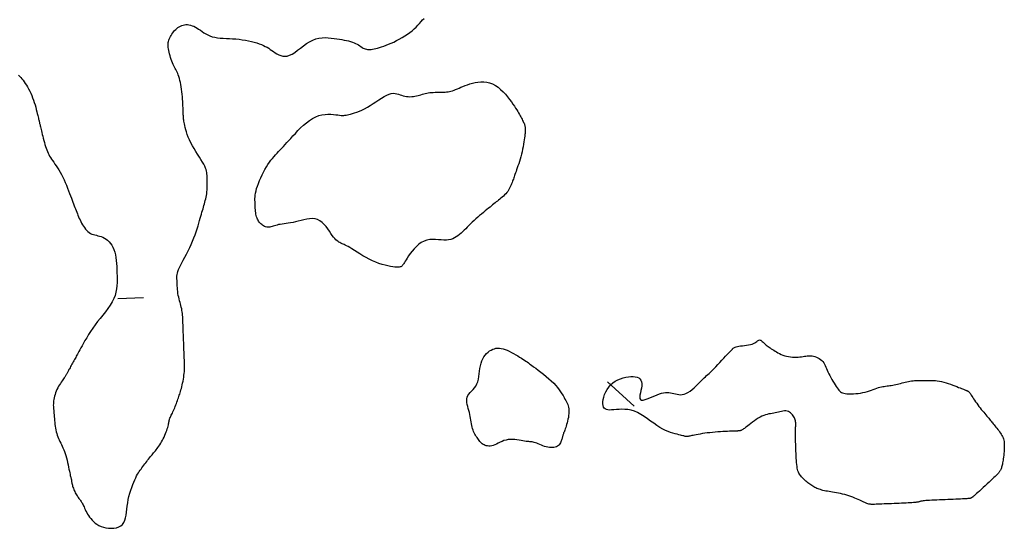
# Model space of a CAD drawing. Header units: millimetres. Extents: x 32690613 to 32693367, y 5343692 to 5344708.
# Tile 865 of 1009: x 32693300 to 32693338, y 5344121 to 5344141. Entities that reach past the tile are written whole.
import ezdxf

# ---------------------------------------------------------------- set-up
doc = ezdxf.new("R2010")
doc.units = ezdxf.units.MM
doc.header["$LTSCALE"] = 20
doc.layers.add('02-DGM_HL_492.50', color=92, linetype='Continuous')

msp = doc.modelspace()

# ---------------------------------------------------------------- linework, layer by layer
at = {"layer": '02-DGM_HL_492.50', "elevation": 492.5, "flags": 128}
for points in [[(32693299.772, 5344139.072), (32693299.815, 5344139.028), (32693299.859, 5344138.981), (32693299.902, 5344138.931), (32693299.946, 5344138.877), (32693299.99, 5344138.819), (32693300.034, 5344138.756), (32693300.078, 5344138.687), (32693300.122, 5344138.615), (32693300.165, 5344138.537), (32693300.206, 5344138.456), (32693300.246, 5344138.372), (32693300.284, 5344138.284), (32693300.32, 5344138.193), (32693300.354, 5344138.099), (32693300.385, 5344138.004), (32693300.414, 5344137.91), (32693300.44, 5344137.819), (32693300.464, 5344137.73), (32693300.485, 5344137.648), (32693300.504, 5344137.572), (32693300.52, 5344137.505), (32693300.533, 5344137.448), (32693300.545, 5344137.4), (32693300.555, 5344137.359), (32693300.563, 5344137.325), (32693300.571, 5344137.294), (32693300.577, 5344137.267), (32693300.583, 5344137.242), (32693300.589, 5344137.216), (32693300.596, 5344137.19), (32693300.603, 5344137.161), (32693300.61, 5344137.129), (32693300.619, 5344137.094), (32693300.628, 5344137.054), (32693300.639, 5344137.009), (32693300.652, 5344136.958), (32693300.666, 5344136.9), (32693300.681, 5344136.834), (32693300.699, 5344136.762), (32693300.718, 5344136.686), (32693300.738, 5344136.607), (32693300.759, 5344136.526), (32693300.781, 5344136.446), (32693300.804, 5344136.367), (32693300.826, 5344136.292), (32693300.85, 5344136.222), (32693300.873, 5344136.156), (32693300.898, 5344136.092), (32693300.925, 5344136.032), (32693300.953, 5344135.973), (32693300.984, 5344135.914), (32693301.019, 5344135.855), (32693301.057, 5344135.795), (32693301.099, 5344135.733), (32693301.144, 5344135.668), (32693301.192, 5344135.6), (32693301.242, 5344135.528), (32693301.294, 5344135.452), (32693301.346, 5344135.371), (32693301.399, 5344135.284), (32693301.45, 5344135.191), (32693301.501, 5344135.091), (32693301.551, 5344134.987), (32693301.598, 5344134.88), (32693301.644, 5344134.771), (32693301.688, 5344134.663), (32693301.729, 5344134.557), (32693301.768, 5344134.455), (32693301.805, 5344134.359), (32693301.838, 5344134.27), (32693301.869, 5344134.188), (32693301.898, 5344134.112), (32693301.925, 5344134.04), (32693301.95, 5344133.973), (32693301.975, 5344133.908), (32693301.998, 5344133.845), (32693302.022, 5344133.783), (32693302.045, 5344133.722), (32693302.069, 5344133.66), (32693302.093, 5344133.599), (32693302.118, 5344133.537), (32693302.145, 5344133.476), (32693302.173, 5344133.414), (32693302.203, 5344133.353), (32693302.236, 5344133.291), (32693302.27, 5344133.23), (32693302.308, 5344133.17), (32693302.348, 5344133.113), (32693302.391, 5344133.058), (32693302.436, 5344133.007), (32693302.483, 5344132.961), (32693302.533, 5344132.921), (32693302.585, 5344132.888), (32693302.639, 5344132.863), (32693302.696, 5344132.843), (32693302.754, 5344132.827), (32693302.814, 5344132.814), (32693302.875, 5344132.8), (32693302.937, 5344132.785), (32693303, 5344132.765), (32693303.063, 5344132.74), (32693303.127, 5344132.707), (32693303.19, 5344132.667), (32693303.251, 5344132.618), (32693303.31, 5344132.562), (32693303.365, 5344132.498), (32693303.416, 5344132.425), (32693303.461, 5344132.345), (32693303.499, 5344132.257), (32693303.53, 5344132.16), (32693303.555, 5344132.057), (32693303.574, 5344131.947), (32693303.589, 5344131.833), (32693303.599, 5344131.714), (32693303.607, 5344131.592), (32693303.613, 5344131.469), (32693303.618, 5344131.344), (32693303.623, 5344131.219), (32693303.625, 5344131.094), (32693303.624, 5344130.969), (32693303.617, 5344130.843), (32693303.602, 5344130.718), (32693303.577, 5344130.592), (32693303.541, 5344130.465), (32693303.491, 5344130.338), (32693303.426, 5344130.211), (32693303.348, 5344130.082), (32693303.26, 5344129.954), (32693303.165, 5344129.825), (32693303.065, 5344129.696), (32693302.963, 5344129.567), (32693302.861, 5344129.438), (32693302.764, 5344129.309), (32693302.672, 5344129.181), (32693302.586, 5344129.054), (32693302.507, 5344128.93), (32693302.434, 5344128.811), (32693302.367, 5344128.699), (32693302.307, 5344128.593), (32693302.254, 5344128.497), (32693302.207, 5344128.412), (32693302.166, 5344128.337), (32693302.131, 5344128.273), (32693302.1, 5344128.218), (32693302.073, 5344128.168), (32693302.049, 5344128.124), (32693302.026, 5344128.082), (32693302.004, 5344128.041), (32693301.981, 5344128), (32693301.957, 5344127.956), (32693301.932, 5344127.91), (32693301.906, 5344127.863), (32693301.88, 5344127.816), (32693301.854, 5344127.769), (32693301.829, 5344127.723), (32693301.805, 5344127.679), (32693301.782, 5344127.637), (32693301.761, 5344127.599), (32693301.742, 5344127.564), (32693301.724, 5344127.531), (32693301.708, 5344127.502), (32693301.693, 5344127.474), (32693301.679, 5344127.449), (32693301.666, 5344127.425), (32693301.654, 5344127.403), (32693301.642, 5344127.382), (32693301.631, 5344127.362), (32693301.619, 5344127.342), (32693301.606, 5344127.32), (32693301.592, 5344127.296), (32693301.575, 5344127.27), (32693301.555, 5344127.24), (32693301.531, 5344127.206), (32693301.504, 5344127.167), (32693301.473, 5344127.123), (32693301.44, 5344127.075), (32693301.406, 5344127.023), (32693301.371, 5344126.968), (32693301.336, 5344126.909), (32693301.303, 5344126.849), (32693301.272, 5344126.786), (32693301.243, 5344126.721), (32693301.218, 5344126.656), (32693301.197, 5344126.59), (32693301.178, 5344126.525), (32693301.162, 5344126.461), (32693301.15, 5344126.398), (32693301.14, 5344126.338), (32693301.134, 5344126.28), (32693301.131, 5344126.226), (32693301.13, 5344126.174), (32693301.132, 5344126.124), (32693301.135, 5344126.074), (32693301.139, 5344126.023), (32693301.145, 5344125.97), (32693301.15, 5344125.915), (32693301.156, 5344125.855), (32693301.161, 5344125.79), (32693301.166, 5344125.721), (32693301.171, 5344125.649), (32693301.177, 5344125.574), (32693301.184, 5344125.498), (32693301.192, 5344125.422), (32693301.202, 5344125.347), (32693301.214, 5344125.273), (32693301.229, 5344125.202), (32693301.246, 5344125.133), (32693301.265, 5344125.067), (32693301.286, 5344125.001), (32693301.309, 5344124.938), (32693301.334, 5344124.875), (32693301.36, 5344124.813), (32693301.388, 5344124.752), (32693301.417, 5344124.69), (32693301.447, 5344124.628), (32693301.477, 5344124.565), (32693301.508, 5344124.499), (32693301.538, 5344124.43), (32693301.567, 5344124.358), (32693301.595, 5344124.282), (32693301.622, 5344124.201), (32693301.646, 5344124.115), (32693301.669, 5344124.025), (32693301.69, 5344123.933), (32693301.709, 5344123.843), (32693301.726, 5344123.754), (32693301.742, 5344123.671), (32693301.757, 5344123.595), (32693301.77, 5344123.528), (32693301.782, 5344123.471), (32693301.792, 5344123.424), (32693301.801, 5344123.386), (32693301.809, 5344123.354), (32693301.816, 5344123.329), (32693301.822, 5344123.308), (32693301.827, 5344123.291), (32693301.831, 5344123.275), (32693301.834, 5344123.26), (32693301.836, 5344123.245), (32693301.838, 5344123.23), (32693301.84, 5344123.213), (32693301.842, 5344123.194), (32693301.846, 5344123.173), (32693301.85, 5344123.148), (32693301.856, 5344123.119), (32693301.864, 5344123.086), (32693301.874, 5344123.049), (32693301.885, 5344123.009), (32693301.898, 5344122.966), (32693301.913, 5344122.922), (32693301.93, 5344122.878), (32693301.948, 5344122.833), (32693301.968, 5344122.79), (32693301.989, 5344122.747), (32693302.011, 5344122.707), (32693302.034, 5344122.668), (32693302.058, 5344122.631), (32693302.082, 5344122.595), (32693302.105, 5344122.56), (32693302.129, 5344122.528), (32693302.151, 5344122.497), (32693302.173, 5344122.467), (32693302.194, 5344122.438), (32693302.214, 5344122.409), (32693302.233, 5344122.379), (32693302.252, 5344122.347), (32693302.272, 5344122.314), (32693302.292, 5344122.277), (32693302.312, 5344122.236), (32693302.333, 5344122.191), (32693302.355, 5344122.141), (32693302.379, 5344122.089), (32693302.405, 5344122.033), (32693302.434, 5344121.975), (32693302.467, 5344121.916), (32693302.504, 5344121.856), (32693302.546, 5344121.795), (32693302.592, 5344121.734), (32693302.645, 5344121.675), (32693302.703, 5344121.618), (32693302.767, 5344121.564), (32693302.837, 5344121.514), (32693302.914, 5344121.469), (32693302.998, 5344121.43), (32693303.089, 5344121.399), (32693303.187, 5344121.376), (32693303.29, 5344121.361), (32693303.394, 5344121.357), (32693303.497, 5344121.363), (32693303.596, 5344121.381), (32693303.687, 5344121.411), (32693303.768, 5344121.454), (32693303.836, 5344121.512), (32693303.888, 5344121.584), (32693303.927, 5344121.669), (32693303.955, 5344121.765), (32693303.976, 5344121.871), (32693303.991, 5344121.985), (32693304.005, 5344122.105), (32693304.019, 5344122.228), (32693304.036, 5344122.353), (32693304.059, 5344122.479), (32693304.088, 5344122.604), (32693304.12, 5344122.726), (32693304.156, 5344122.845), (32693304.194, 5344122.958), (32693304.234, 5344123.065), (32693304.273, 5344123.164), (32693304.312, 5344123.254), (32693304.35, 5344123.334), (32693304.386, 5344123.405), (32693304.421, 5344123.468), (32693304.456, 5344123.525), (32693304.49, 5344123.578), (32693304.524, 5344123.628), (32693304.559, 5344123.676), (32693304.594, 5344123.723), (32693304.63, 5344123.772), (32693304.667, 5344123.822), (32693304.704, 5344123.872), (32693304.742, 5344123.922), (32693304.779, 5344123.971), (32693304.816, 5344124.019), (32693304.852, 5344124.066), (32693304.888, 5344124.11), (32693304.922, 5344124.152), (32693304.955, 5344124.192), (32693304.988, 5344124.231), (32693305.02, 5344124.269), (32693305.052, 5344124.307), (32693305.085, 5344124.345), (32693305.118, 5344124.386), (32693305.151, 5344124.428), (32693305.186, 5344124.473), (32693305.221, 5344124.521), (32693305.256, 5344124.572), (32693305.292, 5344124.625), (32693305.327, 5344124.681), (32693305.362, 5344124.739), (32693305.396, 5344124.799), (32693305.429, 5344124.862), (32693305.46, 5344124.927), (32693305.489, 5344124.993), (32693305.516, 5344125.059), (32693305.541, 5344125.124), (32693305.564, 5344125.187), (32693305.584, 5344125.247), (32693305.601, 5344125.304), (32693305.615, 5344125.355), (32693305.626, 5344125.401), (32693305.635, 5344125.442), (32693305.641, 5344125.479), (32693305.647, 5344125.513), (32693305.652, 5344125.545), (32693305.658, 5344125.575), (32693305.666, 5344125.606), (32693305.676, 5344125.637), (32693305.689, 5344125.669), (32693305.704, 5344125.704), (32693305.722, 5344125.74), (32693305.741, 5344125.779), (32693305.762, 5344125.82), (32693305.784, 5344125.864), (32693305.807, 5344125.91), (32693305.83, 5344125.96), (32693305.853, 5344126.012), (32693305.876, 5344126.067), (32693305.898, 5344126.123), (32693305.92, 5344126.181), (32693305.942, 5344126.238), (32693305.962, 5344126.295), (32693305.982, 5344126.351), (32693306.002, 5344126.405), (32693306.02, 5344126.457), (32693306.038, 5344126.507), (32693306.054, 5344126.557), (32693306.071, 5344126.606), (32693306.087, 5344126.657), (32693306.103, 5344126.71), (32693306.119, 5344126.767), (32693306.135, 5344126.828), (32693306.152, 5344126.893), (32693306.168, 5344126.963), (32693306.184, 5344127.036), (32693306.199, 5344127.112), (32693306.213, 5344127.188), (32693306.226, 5344127.265), (32693306.237, 5344127.341), (32693306.246, 5344127.416), (32693306.252, 5344127.488), (32693306.256, 5344127.557), (32693306.259, 5344127.625), (32693306.259, 5344127.691), (32693306.259, 5344127.755), (32693306.257, 5344127.819), (32693306.255, 5344127.882), (32693306.253, 5344127.944), (32693306.25, 5344128.007), (32693306.248, 5344128.069), (32693306.246, 5344128.132), (32693306.243, 5344128.194), (32693306.241, 5344128.256), (32693306.238, 5344128.319), (32693306.236, 5344128.381), (32693306.233, 5344128.444), (32693306.231, 5344128.506), (32693306.228, 5344128.569), (32693306.226, 5344128.631), (32693306.224, 5344128.694), (32693306.221, 5344128.756), (32693306.219, 5344128.819), (32693306.216, 5344128.881), (32693306.214, 5344128.943), (32693306.211, 5344129.006), (32693306.209, 5344129.068), (32693306.207, 5344129.131), (32693306.204, 5344129.193), (32693306.202, 5344129.256), (32693306.199, 5344129.318), (32693306.197, 5344129.381), (32693306.194, 5344129.443), (32693306.192, 5344129.505), (32693306.189, 5344129.568), (32693306.186, 5344129.63), (32693306.181, 5344129.693), (32693306.175, 5344129.755), (32693306.168, 5344129.817), (32693306.159, 5344129.879), (32693306.147, 5344129.942), (32693306.133, 5344130.004), (32693306.117, 5344130.066), (32693306.1, 5344130.129), (32693306.082, 5344130.193), (32693306.064, 5344130.258), (32693306.046, 5344130.325), (32693306.03, 5344130.393), (32693306.015, 5344130.465), (32693306.003, 5344130.538), (32693305.994, 5344130.614), (32693305.986, 5344130.69), (32693305.979, 5344130.766), (32693305.974, 5344130.84), (32693305.971, 5344130.912), (32693305.967, 5344130.982), (32693305.965, 5344131.046), (32693305.963, 5344131.107), (32693305.962, 5344131.164), (32693305.964, 5344131.219), (32693305.97, 5344131.276), (32693305.981, 5344131.335), (32693305.998, 5344131.4), (32693306.023, 5344131.471), (32693306.056, 5344131.55), (32693306.099, 5344131.64), (32693306.151, 5344131.74), (32693306.208, 5344131.848), (32693306.27, 5344131.962), (32693306.334, 5344132.081), (32693306.398, 5344132.205), (32693306.461, 5344132.331), (32693306.521, 5344132.458), (32693306.576, 5344132.585), (32693306.627, 5344132.711), (32693306.672, 5344132.835), (32693306.714, 5344132.956), (32693306.752, 5344133.072), (32693306.786, 5344133.184), (32693306.818, 5344133.289), (32693306.846, 5344133.388), (32693306.873, 5344133.479), (32693306.897, 5344133.563), (32693306.92, 5344133.642), (32693306.941, 5344133.715), (32693306.961, 5344133.784), (32693306.981, 5344133.851), (32693306.999, 5344133.915), (32693307.018, 5344133.979), (32693307.036, 5344134.042), (32693307.054, 5344134.106), (32693307.071, 5344134.17), (32693307.088, 5344134.235), (32693307.103, 5344134.301), (32693307.116, 5344134.37), (32693307.127, 5344134.439), (32693307.136, 5344134.511), (32693307.142, 5344134.586), (32693307.146, 5344134.662), (32693307.148, 5344134.738), (32693307.149, 5344134.814), (32693307.148, 5344134.889), (32693307.146, 5344134.961), (32693307.144, 5344135.031), (32693307.141, 5344135.095), (32693307.138, 5344135.156), (32693307.135, 5344135.212), (32693307.128, 5344135.268), (32693307.118, 5344135.324), (32693307.103, 5344135.382), (32693307.08, 5344135.445), (32693307.05, 5344135.514), (32693307.01, 5344135.591), (32693306.961, 5344135.677), (32693306.902, 5344135.772), (32693306.838, 5344135.874), (32693306.769, 5344135.981), (32693306.7, 5344136.092), (32693306.631, 5344136.205), (32693306.565, 5344136.319), (32693306.505, 5344136.433), (32693306.452, 5344136.544), (32693306.407, 5344136.652), (32693306.368, 5344136.755), (32693306.336, 5344136.854), (32693306.309, 5344136.945), (32693306.286, 5344137.03), (32693306.268, 5344137.106), (32693306.254, 5344137.173), (32693306.242, 5344137.231), (32693306.233, 5344137.279), (32693306.227, 5344137.319), (32693306.222, 5344137.353), (32693306.219, 5344137.382), (32693306.217, 5344137.407), (32693306.216, 5344137.429), (32693306.215, 5344137.45), (32693306.214, 5344137.471), (32693306.213, 5344137.493), (32693306.212, 5344137.518), (32693306.211, 5344137.547), (32693306.21, 5344137.581), (32693306.208, 5344137.622), (32693306.206, 5344137.67), (32693306.204, 5344137.728), (32693306.202, 5344137.795), (32693306.198, 5344137.871), (32693306.194, 5344137.955), (32693306.189, 5344138.044), (32693306.183, 5344138.138), (32693306.176, 5344138.234), (32693306.167, 5344138.332), (32693306.157, 5344138.429), (32693306.145, 5344138.524), (32693306.131, 5344138.617), (32693306.116, 5344138.706), (32693306.099, 5344138.792), (32693306.08, 5344138.874), (32693306.06, 5344138.95), (32693306.039, 5344139.021), (32693306.016, 5344139.086), (32693305.992, 5344139.145), (32693305.967, 5344139.198), (32693305.942, 5344139.248), (32693305.916, 5344139.296), (32693305.889, 5344139.343), (32693305.862, 5344139.392), (32693305.836, 5344139.443), (32693305.809, 5344139.499), (32693305.784, 5344139.56), (32693305.759, 5344139.626), (32693305.735, 5344139.695), (32693305.712, 5344139.766), (32693305.691, 5344139.838), (32693305.672, 5344139.908), (32693305.655, 5344139.976), (32693305.641, 5344140.041), (32693305.63, 5344140.1), (32693305.621, 5344140.156), (32693305.616, 5344140.207), (32693305.614, 5344140.256), (32693305.616, 5344140.304), (32693305.621, 5344140.349), (32693305.629, 5344140.395), (32693305.642, 5344140.441), (32693305.659, 5344140.488), (32693305.68, 5344140.536), (32693305.704, 5344140.584), (32693305.732, 5344140.632), (32693305.763, 5344140.68), (32693305.797, 5344140.727), (32693305.833, 5344140.773), (32693305.872, 5344140.817), (32693305.913, 5344140.859), (32693305.957, 5344140.899), (32693306.002, 5344140.935), (32693306.049, 5344140.968), (32693306.098, 5344140.996), (32693306.15, 5344141.019), (32693306.203, 5344141.037), (32693306.258, 5344141.049), (32693306.315, 5344141.054), (32693306.373, 5344141.053), (32693306.433, 5344141.045), (32693306.494, 5344141.031), (32693306.556, 5344141.011), (32693306.619, 5344140.986), (32693306.683, 5344140.954), (32693306.747, 5344140.918), (32693306.811, 5344140.876), (32693306.877, 5344140.831), (32693306.944, 5344140.784), (32693307.014, 5344140.737), (32693307.089, 5344140.691), (32693307.168, 5344140.649), (32693307.252, 5344140.611), (32693307.344, 5344140.58), (32693307.442, 5344140.556), (32693307.547, 5344140.539), (32693307.658, 5344140.527), (32693307.774, 5344140.518), (32693307.893, 5344140.512), (32693308.015, 5344140.506), (32693308.139, 5344140.5), (32693308.265, 5344140.491), (32693308.39, 5344140.478), (32693308.514, 5344140.462), (32693308.637, 5344140.442), (32693308.756, 5344140.42), (32693308.871, 5344140.395), (32693308.98, 5344140.367), (32693309.082, 5344140.337), (32693309.177, 5344140.306), (32693309.264, 5344140.273), (32693309.343, 5344140.239), (32693309.415, 5344140.203), (32693309.484, 5344140.165), (32693309.548, 5344140.126), (32693309.611, 5344140.086), (32693309.674, 5344140.044), (32693309.737, 5344140), (32693309.803, 5344139.955), (32693309.871, 5344139.912), (32693309.942, 5344139.873), (32693310.017, 5344139.842), (32693310.097, 5344139.821), (32693310.18, 5344139.814), (32693310.269, 5344139.823), (32693310.363, 5344139.852), (32693310.462, 5344139.902), (32693310.567, 5344139.969), (32693310.676, 5344140.049), (32693310.789, 5344140.135), (32693310.906, 5344140.224), (32693311.025, 5344140.309), (32693311.146, 5344140.386), (32693311.268, 5344140.45), (32693311.392, 5344140.495), (32693311.515, 5344140.525), (32693311.637, 5344140.541), (32693311.758, 5344140.545), (32693311.877, 5344140.541), (32693311.992, 5344140.529), (32693312.104, 5344140.514), (32693312.212, 5344140.498), (32693312.314, 5344140.481), (32693312.411, 5344140.465), (32693312.503, 5344140.449), (32693312.59, 5344140.432), (32693312.671, 5344140.413), (32693312.748, 5344140.393), (32693312.819, 5344140.371), (32693312.885, 5344140.346), (32693312.946, 5344140.318), (32693313.003, 5344140.287), (32693313.056, 5344140.256), (32693313.105, 5344140.224), (32693313.152, 5344140.193), (32693313.197, 5344140.164), (32693313.24, 5344140.138), (32693313.283, 5344140.117), (32693313.325, 5344140.1), (32693313.368, 5344140.088), (32693313.412, 5344140.081), (32693313.458, 5344140.079), (32693313.507, 5344140.08), (32693313.558, 5344140.085), (32693313.613, 5344140.093), (32693313.673, 5344140.104), (32693313.737, 5344140.119), (32693313.807, 5344140.136), (32693313.882, 5344140.157), (32693313.962, 5344140.182), (32693314.046, 5344140.21), (32693314.136, 5344140.244), (32693314.231, 5344140.282), (32693314.331, 5344140.325), (32693314.436, 5344140.373), (32693314.544, 5344140.426), (32693314.653, 5344140.484), (32693314.762, 5344140.545), (32693314.869, 5344140.609), (32693314.972, 5344140.676), (32693315.07, 5344140.745), (32693315.16, 5344140.816), (32693315.241, 5344140.887), (32693315.315, 5344140.959), (32693315.383, 5344141.03), (32693315.446, 5344141.1), (32693315.506, 5344141.169), (32693315.564, 5344141.235), (32693315.622, 5344141.298)], [(32693303.657, 5344130.345), (32693304.656, 5344130.384)], [(32693322.799, 5344127.09), (32693323.837, 5344126.129)]]:
    msp.add_lwpolyline(points, dxfattribs=at)
for points in [[(32693319.035, 5344138.034), (32693319.098, 5344137.947), (32693319.152, 5344137.866), (32693319.201, 5344137.792), (32693319.244, 5344137.723), (32693319.282, 5344137.659), (32693319.316, 5344137.6), (32693319.347, 5344137.544), (32693319.376, 5344137.492), (32693319.404, 5344137.442), (32693319.429, 5344137.395), (32693319.453, 5344137.35), (32693319.476, 5344137.308), (32693319.496, 5344137.268), (32693319.513, 5344137.231), (32693319.529, 5344137.197), (32693319.542, 5344137.164), (32693319.552, 5344137.135), (32693319.56, 5344137.107), (32693319.566, 5344137.082), (32693319.57, 5344137.058), (32693319.573, 5344137.035), (32693319.575, 5344137.013), (32693319.576, 5344136.992), (32693319.577, 5344136.971), (32693319.578, 5344136.95), (32693319.579, 5344136.928), (32693319.578, 5344136.903), (32693319.578, 5344136.874), (32693319.576, 5344136.84), (32693319.572, 5344136.799), (32693319.567, 5344136.75), (32693319.56, 5344136.693), (32693319.551, 5344136.625), (32693319.54, 5344136.548), (32693319.527, 5344136.464), (32693319.511, 5344136.374), (32693319.494, 5344136.279), (32693319.474, 5344136.182), (32693319.453, 5344136.083), (32693319.429, 5344135.985), (32693319.404, 5344135.888), (32693319.377, 5344135.793), (32693319.35, 5344135.702), (32693319.322, 5344135.615), (32693319.294, 5344135.531), (32693319.267, 5344135.453), (32693319.242, 5344135.38), (32693319.218, 5344135.313), (32693319.197, 5344135.253), (32693319.177, 5344135.198), (32693319.159, 5344135.148), (32693319.143, 5344135.102), (32693319.127, 5344135.057), (32693319.112, 5344135.014), (32693319.096, 5344134.971), (32693319.081, 5344134.927), (32693319.064, 5344134.88), (32693319.046, 5344134.832), (32693319.027, 5344134.783), (32693319.005, 5344134.732), (32693318.981, 5344134.682), (32693318.955, 5344134.631), (32693318.925, 5344134.581), (32693318.891, 5344134.532), (32693318.853, 5344134.484), (32693318.813, 5344134.438), (32693318.769, 5344134.394), (32693318.723, 5344134.35), (32693318.676, 5344134.308), (32693318.629, 5344134.268), (32693318.581, 5344134.228), (32693318.534, 5344134.19), (32693318.489, 5344134.153), (32693318.444, 5344134.117), (32693318.399, 5344134.08), (32693318.352, 5344134.043), (32693318.304, 5344134.004), (32693318.254, 5344133.962), (32693318.2, 5344133.919), (32693318.142, 5344133.871), (32693318.079, 5344133.82), (32693318.012, 5344133.765), (32693317.941, 5344133.707), (32693317.869, 5344133.647), (32693317.795, 5344133.584), (32693317.721, 5344133.521), (32693317.648, 5344133.456), (32693317.577, 5344133.39), (32693317.507, 5344133.325), (32693317.441, 5344133.26), (32693317.376, 5344133.196), (32693317.312, 5344133.133), (32693317.25, 5344133.072), (32693317.189, 5344133.012), (32693317.128, 5344132.954), (32693317.068, 5344132.898), (32693317.007, 5344132.845), (32693316.945, 5344132.795), (32693316.881, 5344132.75), (32693316.814, 5344132.711), (32693316.743, 5344132.678), (32693316.667, 5344132.652), (32693316.584, 5344132.634), (32693316.495, 5344132.625), (32693316.397, 5344132.626), (32693316.293, 5344132.633), (32693316.184, 5344132.643), (32693316.071, 5344132.651), (32693315.957, 5344132.653), (32693315.843, 5344132.647), (32693315.73, 5344132.627), (32693315.62, 5344132.591), (32693315.515, 5344132.536), (32693315.415, 5344132.464), (32693315.321, 5344132.38), (32693315.234, 5344132.288), (32693315.154, 5344132.192), (32693315.083, 5344132.097), (32693315.019, 5344132.007), (32693314.965, 5344131.926), (32693314.921, 5344131.858), (32693314.885, 5344131.801), (32693314.856, 5344131.755), (32693314.833, 5344131.718), (32693314.814, 5344131.688), (32693314.798, 5344131.664), (32693314.783, 5344131.644), (32693314.768, 5344131.627), (32693314.752, 5344131.611), (32693314.734, 5344131.597), (32693314.711, 5344131.586), (32693314.682, 5344131.576), (32693314.646, 5344131.57), (32693314.601, 5344131.567), (32693314.545, 5344131.568), (32693314.479, 5344131.574), (32693314.399, 5344131.584), (32693314.308, 5344131.599), (32693314.207, 5344131.619), (32693314.097, 5344131.646), (32693313.981, 5344131.678), (32693313.859, 5344131.718), (32693313.734, 5344131.764), (32693313.607, 5344131.818), (32693313.48, 5344131.879), (32693313.354, 5344131.945), (32693313.231, 5344132.015), (32693313.113, 5344132.086), (32693313.001, 5344132.156), (32693312.897, 5344132.221), (32693312.803, 5344132.281), (32693312.72, 5344132.333), (32693312.649, 5344132.375), (32693312.589, 5344132.409), (32693312.539, 5344132.435), (32693312.496, 5344132.455), (32693312.459, 5344132.471), (32693312.425, 5344132.485), (32693312.394, 5344132.498), (32693312.363, 5344132.511), (32693312.33, 5344132.527), (32693312.295, 5344132.546), (32693312.259, 5344132.57), (32693312.219, 5344132.6), (32693312.178, 5344132.638), (32693312.133, 5344132.684), (32693312.085, 5344132.74), (32693312.034, 5344132.807), (32693311.979, 5344132.885), (32693311.921, 5344132.972), (32693311.857, 5344133.063), (32693311.789, 5344133.153), (32693311.716, 5344133.239), (32693311.637, 5344133.317), (32693311.551, 5344133.382), (32693311.459, 5344133.429), (32693311.361, 5344133.457), (32693311.257, 5344133.468), (32693311.149, 5344133.463), (32693311.038, 5344133.448), (32693310.927, 5344133.424), (32693310.816, 5344133.396), (32693310.707, 5344133.367), (32693310.601, 5344133.34), (32693310.5, 5344133.318), (32693310.405, 5344133.3), (32693310.314, 5344133.286), (32693310.228, 5344133.274), (32693310.148, 5344133.263), (32693310.073, 5344133.253), (32693310.003, 5344133.243), (32693309.938, 5344133.231), (32693309.879, 5344133.217), (32693309.824, 5344133.202), (32693309.773, 5344133.186), (32693309.725, 5344133.171), (32693309.68, 5344133.157), (32693309.637, 5344133.145), (32693309.594, 5344133.137), (32693309.553, 5344133.133), (32693309.511, 5344133.133), (32693309.47, 5344133.139), (32693309.429, 5344133.15), (32693309.388, 5344133.164), (32693309.349, 5344133.183), (32693309.312, 5344133.205), (32693309.276, 5344133.231), (32693309.242, 5344133.259), (32693309.211, 5344133.291), (32693309.182, 5344133.325), (32693309.156, 5344133.362), (32693309.132, 5344133.401), (32693309.111, 5344133.443), (32693309.092, 5344133.488), (32693309.076, 5344133.536), (32693309.063, 5344133.586), (32693309.051, 5344133.639), (32693309.042, 5344133.694), (32693309.035, 5344133.752), (32693309.029, 5344133.811), (32693309.025, 5344133.871), (32693309.022, 5344133.932), (32693309.019, 5344133.994), (32693309.016, 5344134.057), (32693309.014, 5344134.119), (32693309.013, 5344134.183), (32693309.013, 5344134.249), (32693309.017, 5344134.317), (32693309.024, 5344134.39), (32693309.035, 5344134.468), (32693309.053, 5344134.552), (32693309.077, 5344134.643), (32693309.108, 5344134.742), (32693309.146, 5344134.846), (32693309.189, 5344134.955), (32693309.238, 5344135.066), (32693309.29, 5344135.177), (32693309.345, 5344135.287), (32693309.402, 5344135.392), (32693309.461, 5344135.492), (32693309.52, 5344135.584), (32693309.579, 5344135.67), (32693309.638, 5344135.749), (32693309.698, 5344135.824), (32693309.758, 5344135.895), (32693309.818, 5344135.963), (32693309.878, 5344136.029), (32693309.938, 5344136.094), (32693309.998, 5344136.159), (32693310.059, 5344136.225), (32693310.122, 5344136.293), (32693310.188, 5344136.365), (32693310.257, 5344136.44), (32693310.331, 5344136.52), (32693310.411, 5344136.606), (32693310.498, 5344136.7), (32693310.591, 5344136.801), (32693310.692, 5344136.906), (32693310.798, 5344137.013), (32693310.909, 5344137.118), (32693311.024, 5344137.218), (32693311.142, 5344137.309), (32693311.263, 5344137.388), (32693311.386, 5344137.452), (32693311.509, 5344137.498), (32693311.631, 5344137.528), (32693311.75, 5344137.544), (32693311.865, 5344137.55), (32693311.975, 5344137.547), (32693312.076, 5344137.54), (32693312.169, 5344137.529), (32693312.25, 5344137.519), (32693312.32, 5344137.511), (32693312.38, 5344137.505), (32693312.432, 5344137.503), (32693312.48, 5344137.503), (32693312.527, 5344137.506), (32693312.574, 5344137.513), (32693312.626, 5344137.523), (32693312.683, 5344137.536), (32693312.75, 5344137.553), (32693312.825, 5344137.574), (32693312.907, 5344137.599), (32693312.997, 5344137.63), (32693313.092, 5344137.668), (32693313.192, 5344137.712), (32693313.297, 5344137.763), (32693313.406, 5344137.823), (32693313.517, 5344137.89), (32693313.63, 5344137.963), (32693313.743, 5344138.039), (32693313.854, 5344138.113), (32693313.963, 5344138.183), (32693314.067, 5344138.246), (32693314.166, 5344138.298), (32693314.258, 5344138.336), (32693314.342, 5344138.358), (32693314.42, 5344138.366), (32693314.491, 5344138.362), (32693314.558, 5344138.35), (32693314.622, 5344138.332), (32693314.685, 5344138.31), (32693314.746, 5344138.288), (32693314.809, 5344138.268), (32693314.873, 5344138.253), (32693314.938, 5344138.243), (32693315.005, 5344138.237), (32693315.072, 5344138.235), (32693315.138, 5344138.237), (32693315.203, 5344138.243), (32693315.267, 5344138.252), (32693315.328, 5344138.264), (32693315.387, 5344138.278), (32693315.444, 5344138.294), (32693315.5, 5344138.311), (32693315.555, 5344138.328), (32693315.611, 5344138.345), (32693315.667, 5344138.361), (32693315.725, 5344138.375), (32693315.786, 5344138.387), (32693315.849, 5344138.395), (32693315.916, 5344138.4), (32693315.983, 5344138.403), (32693316.052, 5344138.405), (32693316.121, 5344138.405), (32693316.19, 5344138.405), (32693316.257, 5344138.405), (32693316.322, 5344138.406), (32693316.384, 5344138.408), (32693316.444, 5344138.412), (32693316.502, 5344138.418), (32693316.559, 5344138.426), (32693316.617, 5344138.437), (32693316.674, 5344138.451), (32693316.733, 5344138.468), (32693316.794, 5344138.489), (32693316.857, 5344138.514), (32693316.923, 5344138.542), (32693316.992, 5344138.573), (32693317.065, 5344138.605), (32693317.143, 5344138.639), (32693317.226, 5344138.672), (32693317.315, 5344138.704), (32693317.41, 5344138.735), (32693317.511, 5344138.764), (32693317.617, 5344138.788), (32693317.727, 5344138.806), (32693317.841, 5344138.815), (32693317.956, 5344138.815), (32693318.071, 5344138.803), (32693318.186, 5344138.777), (32693318.299, 5344138.735), (32693318.409, 5344138.677), (32693318.515, 5344138.603), (32693318.616, 5344138.519), (32693318.713, 5344138.426), (32693318.803, 5344138.328), (32693318.888, 5344138.228), (32693318.965, 5344138.129)], [(32693330.375, 5344123.374), (32693330.346, 5344123.407), (32693330.32, 5344123.441), (32693330.297, 5344123.476), (32693330.275, 5344123.513), (32693330.256, 5344123.554), (32693330.239, 5344123.6), (32693330.224, 5344123.651), (32693330.211, 5344123.71), (32693330.201, 5344123.776), (32693330.192, 5344123.848), (32693330.184, 5344123.927), (32693330.178, 5344124.011), (32693330.173, 5344124.098), (32693330.168, 5344124.189), (32693330.164, 5344124.281), (32693330.16, 5344124.375), (32693330.157, 5344124.468), (32693330.153, 5344124.561), (32693330.15, 5344124.652), (32693330.147, 5344124.739), (32693330.144, 5344124.823), (32693330.142, 5344124.902), (32693330.141, 5344124.975), (32693330.14, 5344125.041), (32693330.141, 5344125.1), (32693330.141, 5344125.152), (32693330.143, 5344125.199), (32693330.145, 5344125.24), (32693330.146, 5344125.278), (32693330.148, 5344125.314), (32693330.15, 5344125.348), (32693330.151, 5344125.381), (32693330.151, 5344125.415), (32693330.151, 5344125.449), (32693330.149, 5344125.485), (32693330.145, 5344125.521), (32693330.138, 5344125.558), (32693330.128, 5344125.596), (32693330.115, 5344125.635), (32693330.098, 5344125.675), (32693330.076, 5344125.716), (32693330.05, 5344125.758), (32693330.02, 5344125.798), (32693329.986, 5344125.836), (32693329.948, 5344125.87), (32693329.906, 5344125.899), (32693329.862, 5344125.922), (32693329.813, 5344125.938), (32693329.762, 5344125.945), (32693329.709, 5344125.945), (32693329.653, 5344125.94), (32693329.595, 5344125.929), (32693329.535, 5344125.916), (32693329.475, 5344125.901), (32693329.413, 5344125.886), (32693329.351, 5344125.872), (32693329.289, 5344125.86), (32693329.227, 5344125.85), (32693329.164, 5344125.839), (32693329.099, 5344125.828), (32693329.034, 5344125.813), (32693328.967, 5344125.795), (32693328.899, 5344125.771), (32693328.828, 5344125.741), (32693328.756, 5344125.703), (32693328.682, 5344125.659), (32693328.608, 5344125.611), (32693328.536, 5344125.56), (32693328.465, 5344125.508), (32693328.399, 5344125.457), (32693328.337, 5344125.409), (32693328.28, 5344125.365), (32693328.23, 5344125.327), (32693328.187, 5344125.294), (32693328.149, 5344125.266), (32693328.115, 5344125.244), (32693328.086, 5344125.225), (32693328.06, 5344125.21), (32693328.037, 5344125.197), (32693328.016, 5344125.188), (32693327.996, 5344125.18), (32693327.977, 5344125.174), (32693327.959, 5344125.17), (32693327.942, 5344125.166), (32693327.926, 5344125.164), (32693327.909, 5344125.163), (32693327.894, 5344125.162), (32693327.878, 5344125.161), (32693327.862, 5344125.161), (32693327.845, 5344125.16), (32693327.825, 5344125.159), (32693327.8, 5344125.158), (32693327.769, 5344125.157), (32693327.732, 5344125.156), (32693327.685, 5344125.154), (32693327.628, 5344125.152), (32693327.56, 5344125.149), (32693327.482, 5344125.146), (32693327.396, 5344125.142), (32693327.302, 5344125.137), (32693327.204, 5344125.131), (32693327.103, 5344125.124), (32693326.999, 5344125.116), (32693326.896, 5344125.107), (32693326.794, 5344125.096), (32693326.694, 5344125.084), (32693326.598, 5344125.071), (32693326.506, 5344125.058), (32693326.419, 5344125.044), (32693326.338, 5344125.03), (32693326.264, 5344125.017), (32693326.198, 5344125.004), (32693326.14, 5344124.992), (32693326.089, 5344124.981), (32693326.046, 5344124.971), (32693326.007, 5344124.963), (32693325.974, 5344124.956), (32693325.943, 5344124.951), (32693325.915, 5344124.948), (32693325.889, 5344124.948), (32693325.862, 5344124.949), (32693325.835, 5344124.953), (32693325.805, 5344124.959), (32693325.772, 5344124.967), (32693325.734, 5344124.976), (32693325.691, 5344124.988), (32693325.641, 5344125.001), (32693325.582, 5344125.016), (32693325.514, 5344125.032), (32693325.438, 5344125.051), (32693325.353, 5344125.074), (32693325.262, 5344125.103), (32693325.163, 5344125.139), (32693325.059, 5344125.183), (32693324.95, 5344125.236), (32693324.837, 5344125.301), (32693324.72, 5344125.377), (32693324.6, 5344125.462), (32693324.477, 5344125.551), (32693324.352, 5344125.641), (32693324.226, 5344125.729), (32693324.099, 5344125.809), (32693323.972, 5344125.879), (32693323.845, 5344125.935), (32693323.718, 5344125.974), (32693323.594, 5344125.997), (32693323.472, 5344126.008), (32693323.355, 5344126.01), (32693323.244, 5344126.005), (32693323.139, 5344125.997), (32693323.041, 5344125.989), (32693322.953, 5344125.984), (32693322.875, 5344125.983), (32693322.807, 5344125.99), (32693322.749, 5344126.003), (32693322.701, 5344126.026), (32693322.664, 5344126.058), (32693322.636, 5344126.1), (32693322.618, 5344126.154), (32693322.61, 5344126.22), (32693322.613, 5344126.299), (32693322.625, 5344126.389), (32693322.647, 5344126.485), (32693322.68, 5344126.586), (32693322.722, 5344126.688), (32693322.776, 5344126.788), (32693322.84, 5344126.882), (32693322.915, 5344126.969), (32693323, 5344127.045), (32693323.094, 5344127.11), (32693323.194, 5344127.164), (32693323.298, 5344127.208), (32693323.404, 5344127.243), (32693323.509, 5344127.268), (32693323.611, 5344127.284), (32693323.708, 5344127.292), (32693323.798, 5344127.291), (32693323.879, 5344127.282), (32693323.951, 5344127.264), (32693324.013, 5344127.236), (32693324.063, 5344127.198), (32693324.101, 5344127.149), (32693324.126, 5344127.089), (32693324.136, 5344127.017), (32693324.132, 5344126.933), (32693324.118, 5344126.842), (32693324.098, 5344126.748), (32693324.077, 5344126.655), (32693324.06, 5344126.568), (32693324.051, 5344126.491), (32693324.055, 5344126.43), (32693324.077, 5344126.389), (32693324.12, 5344126.37), (32693324.182, 5344126.372), (32693324.259, 5344126.39), (32693324.347, 5344126.42), (32693324.443, 5344126.459), (32693324.542, 5344126.501), (32693324.641, 5344126.543), (32693324.737, 5344126.581), (32693324.826, 5344126.612), (32693324.908, 5344126.636), (32693324.985, 5344126.652), (32693325.057, 5344126.662), (32693325.125, 5344126.665), (32693325.191, 5344126.664), (32693325.255, 5344126.657), (32693325.318, 5344126.646), (32693325.381, 5344126.631), (32693325.445, 5344126.615), (32693325.51, 5344126.6), (32693325.576, 5344126.588), (32693325.644, 5344126.582), (32693325.713, 5344126.585), (32693325.786, 5344126.599), (32693325.861, 5344126.625), (32693325.939, 5344126.667), (32693326.019, 5344126.721), (32693326.1, 5344126.785), (32693326.18, 5344126.855), (32693326.258, 5344126.928), (32693326.333, 5344127.002), (32693326.403, 5344127.072), (32693326.467, 5344127.136), (32693326.523, 5344127.191), (32693326.575, 5344127.239), (32693326.623, 5344127.284), (32693326.669, 5344127.326), (32693326.717, 5344127.369), (32693326.766, 5344127.415), (32693326.821, 5344127.467), (32693326.882, 5344127.527), (32693326.951, 5344127.597), (32693327.027, 5344127.675), (32693327.106, 5344127.758), (32693327.186, 5344127.843), (32693327.265, 5344127.927), (32693327.341, 5344128.008), (32693327.41, 5344128.082), (32693327.471, 5344128.147), (32693327.521, 5344128.2), (32693327.561, 5344128.242), (32693327.593, 5344128.276), (32693327.618, 5344128.302), (32693327.637, 5344128.323), (32693327.652, 5344128.339), (32693327.663, 5344128.353), (32693327.674, 5344128.365), (32693327.684, 5344128.379), (32693327.695, 5344128.392), (32693327.709, 5344128.406), (32693327.727, 5344128.42), (32693327.751, 5344128.433), (32693327.781, 5344128.446), (32693327.82, 5344128.457), (32693327.869, 5344128.468), (32693327.929, 5344128.477), (32693327.998, 5344128.486), (32693328.072, 5344128.494), (32693328.15, 5344128.503), (32693328.229, 5344128.514), (32693328.307, 5344128.526), (32693328.38, 5344128.542), (32693328.446, 5344128.561), (32693328.503, 5344128.584), (32693328.552, 5344128.61), (32693328.593, 5344128.636), (32693328.629, 5344128.662), (32693328.661, 5344128.685), (32693328.689, 5344128.704), (32693328.715, 5344128.717), (32693328.74, 5344128.723), (32693328.765, 5344128.719), (32693328.791, 5344128.708), (32693328.817, 5344128.69), (32693328.844, 5344128.666), (32693328.872, 5344128.639), (32693328.901, 5344128.609), (32693328.932, 5344128.579), (32693328.963, 5344128.548), (32693328.997, 5344128.519), (32693329.031, 5344128.491), (32693329.068, 5344128.463), (32693329.107, 5344128.436), (32693329.149, 5344128.409), (32693329.193, 5344128.381), (32693329.239, 5344128.352), (32693329.289, 5344128.322), (32693329.342, 5344128.289), (32693329.398, 5344128.256), (32693329.457, 5344128.223), (32693329.519, 5344128.19), (32693329.583, 5344128.159), (32693329.651, 5344128.131), (32693329.721, 5344128.106), (32693329.793, 5344128.086), (32693329.868, 5344128.07), (32693329.944, 5344128.06), (32693330.021, 5344128.053), (32693330.097, 5344128.051), (32693330.172, 5344128.051), (32693330.244, 5344128.054), (32693330.313, 5344128.06), (32693330.378, 5344128.067), (32693330.437, 5344128.075), (32693330.493, 5344128.083), (32693330.545, 5344128.091), (32693330.595, 5344128.098), (32693330.644, 5344128.103), (32693330.693, 5344128.104), (32693330.742, 5344128.103), (32693330.793, 5344128.097), (32693330.847, 5344128.086), (32693330.902, 5344128.07), (32693330.958, 5344128.049), (32693331.014, 5344128.024), (32693331.068, 5344127.994), (32693331.119, 5344127.959), (32693331.166, 5344127.92), (32693331.208, 5344127.877), (32693331.244, 5344127.829), (32693331.276, 5344127.778), (32693331.304, 5344127.723), (32693331.331, 5344127.664), (32693331.357, 5344127.603), (32693331.383, 5344127.538), (32693331.411, 5344127.47), (32693331.443, 5344127.399), (32693331.48, 5344127.327), (32693331.52, 5344127.253), (32693331.562, 5344127.179), (32693331.606, 5344127.106), (32693331.65, 5344127.036), (32693331.693, 5344126.97), (32693331.734, 5344126.908), (32693331.772, 5344126.852), (32693331.806, 5344126.804), (32693331.838, 5344126.762), (32693331.869, 5344126.726), (32693331.902, 5344126.697), (32693331.938, 5344126.672), (32693331.98, 5344126.653), (32693332.028, 5344126.638), (32693332.086, 5344126.626), (32693332.154, 5344126.619), (32693332.231, 5344126.614), (32693332.316, 5344126.614), (32693332.406, 5344126.616), (32693332.499, 5344126.623), (32693332.594, 5344126.633), (32693332.688, 5344126.647), (32693332.78, 5344126.665), (32693332.869, 5344126.686), (32693332.953, 5344126.71), (32693333.033, 5344126.736), (32693333.11, 5344126.763), (32693333.183, 5344126.79), (32693333.253, 5344126.816), (32693333.319, 5344126.839), (32693333.383, 5344126.86), (32693333.443, 5344126.876), (32693333.501, 5344126.889), (32693333.557, 5344126.9), (32693333.612, 5344126.908), (32693333.666, 5344126.915), (32693333.72, 5344126.922), (32693333.775, 5344126.929), (32693333.83, 5344126.937), (32693333.887, 5344126.946), (32693333.945, 5344126.957), (32693334.004, 5344126.968), (32693334.064, 5344126.981), (32693334.125, 5344126.995), (32693334.186, 5344127.009), (32693334.248, 5344127.024), (32693334.31, 5344127.039), (32693334.372, 5344127.054), (32693334.433, 5344127.068), (32693334.495, 5344127.082), (32693334.556, 5344127.096), (32693334.617, 5344127.108), (32693334.678, 5344127.118), (32693334.738, 5344127.127), (32693334.797, 5344127.134), (32693334.856, 5344127.139), (32693334.914, 5344127.141), (32693334.971, 5344127.143), (32693335.029, 5344127.143), (32693335.088, 5344127.142), (32693335.147, 5344127.141), (32693335.208, 5344127.14), (32693335.269, 5344127.139), (32693335.333, 5344127.139), (32693335.398, 5344127.139), (32693335.466, 5344127.138), (32693335.536, 5344127.136), (32693335.61, 5344127.131), (32693335.686, 5344127.123), (32693335.766, 5344127.112), (32693335.849, 5344127.095), (32693335.937, 5344127.074), (32693336.026, 5344127.048), (32693336.116, 5344127.02), (32693336.206, 5344126.989), (32693336.292, 5344126.957), (32693336.374, 5344126.926), (32693336.45, 5344126.896), (32693336.518, 5344126.869), (32693336.577, 5344126.846), (32693336.627, 5344126.826), (32693336.67, 5344126.809), (32693336.706, 5344126.794), (32693336.736, 5344126.782), (32693336.762, 5344126.772), (32693336.783, 5344126.764), (32693336.802, 5344126.756), (32693336.819, 5344126.75), (32693336.834, 5344126.743), (32693336.847, 5344126.738), (32693336.859, 5344126.732), (32693336.87, 5344126.727), (32693336.881, 5344126.722), (32693336.89, 5344126.716), (32693336.9, 5344126.71), (32693336.909, 5344126.702), (32693336.918, 5344126.694), (32693336.929, 5344126.683), (32693336.941, 5344126.669), (32693336.955, 5344126.651), (32693336.971, 5344126.629), (32693336.991, 5344126.601), (32693337.014, 5344126.566), (32693337.041, 5344126.525), (32693337.072, 5344126.477), (32693337.106, 5344126.425), (32693337.143, 5344126.368), (32693337.183, 5344126.309), (32693337.225, 5344126.248), (32693337.268, 5344126.186), (32693337.313, 5344126.125), (32693337.359, 5344126.065), (32693337.406, 5344126.007), (32693337.452, 5344125.95), (32693337.498, 5344125.896), (32693337.542, 5344125.844), (32693337.585, 5344125.794), (32693337.625, 5344125.747), (32693337.662, 5344125.703), (32693337.697, 5344125.662), (32693337.728, 5344125.623), (32693337.758, 5344125.585), (32693337.786, 5344125.549), (32693337.814, 5344125.513), (32693337.843, 5344125.477), (32693337.872, 5344125.439), (32693337.904, 5344125.4), (32693337.938, 5344125.359), (32693337.974, 5344125.315), (32693338.011, 5344125.27), (32693338.049, 5344125.223), (32693338.085, 5344125.176), (32693338.121, 5344125.129), (32693338.154, 5344125.082), (32693338.184, 5344125.036), (32693338.211, 5344124.991), (32693338.234, 5344124.945), (32693338.254, 5344124.9), (32693338.27, 5344124.853), (32693338.283, 5344124.804), (32693338.293, 5344124.753), (32693338.299, 5344124.697), (32693338.303, 5344124.637), (32693338.304, 5344124.573), (32693338.303, 5344124.504), (32693338.3, 5344124.432), (32693338.295, 5344124.359), (32693338.288, 5344124.286), (32693338.28, 5344124.214), (32693338.272, 5344124.145), (32693338.263, 5344124.08), (32693338.255, 5344124.02), (32693338.246, 5344123.964), (32693338.237, 5344123.913), (32693338.228, 5344123.867), (32693338.219, 5344123.824), (32693338.21, 5344123.785), (32693338.2, 5344123.75), (32693338.19, 5344123.718), (32693338.18, 5344123.688), (32693338.169, 5344123.661), (32693338.158, 5344123.636), (32693338.147, 5344123.613), (32693338.135, 5344123.592), (32693338.122, 5344123.572), (32693338.108, 5344123.552), (32693338.094, 5344123.534), (32693338.078, 5344123.515), (32693338.06, 5344123.496), (32693338.039, 5344123.474), (32693338.014, 5344123.449), (32693337.983, 5344123.42), (32693337.946, 5344123.384), (32693337.9, 5344123.342), (32693337.845, 5344123.291), (32693337.781, 5344123.232), (32693337.709, 5344123.165), (32693337.633, 5344123.094), (32693337.554, 5344123.021), (32693337.475, 5344122.948), (32693337.4, 5344122.879), (32693337.33, 5344122.814), (32693337.269, 5344122.758), (32693337.218, 5344122.712), (32693337.177, 5344122.675), (32693337.144, 5344122.646), (32693337.119, 5344122.624), (32693337.099, 5344122.607), (32693337.084, 5344122.594), (32693337.072, 5344122.585), (32693337.061, 5344122.577), (32693337.051, 5344122.57), (32693337.042, 5344122.563), (32693337.032, 5344122.557), (32693337.022, 5344122.551), (32693337.012, 5344122.546), (32693337.001, 5344122.541), (32693336.99, 5344122.537), (32693336.979, 5344122.533), (32693336.966, 5344122.529), (32693336.951, 5344122.526), (32693336.932, 5344122.523), (32693336.909, 5344122.52), (32693336.879, 5344122.517), (32693336.842, 5344122.514), (32693336.795, 5344122.511), (32693336.738, 5344122.508), (32693336.67, 5344122.504), (32693336.592, 5344122.501), (32693336.505, 5344122.497), (32693336.411, 5344122.493), (32693336.31, 5344122.489), (32693336.206, 5344122.484), (32693336.098, 5344122.48), (32693335.989, 5344122.476), (32693335.88, 5344122.472), (32693335.772, 5344122.467), (32693335.668, 5344122.463), (32693335.568, 5344122.459), (32693335.473, 5344122.454), (32693335.386, 5344122.449), (32693335.308, 5344122.445), (32693335.24, 5344122.44), (32693335.183, 5344122.435), (32693335.137, 5344122.429), (32693335.098, 5344122.424), (32693335.067, 5344122.418), (32693335.041, 5344122.413), (32693335.019, 5344122.407), (32693334.999, 5344122.402), (32693334.979, 5344122.396), (32693334.958, 5344122.391), (32693334.935, 5344122.385), (32693334.909, 5344122.38), (32693334.878, 5344122.375), (32693334.842, 5344122.37), (32693334.8, 5344122.365), (32693334.751, 5344122.36), (32693334.693, 5344122.356), (32693334.626, 5344122.351), (32693334.551, 5344122.347), (32693334.469, 5344122.343), (32693334.381, 5344122.339), (32693334.288, 5344122.335), (32693334.192, 5344122.331), (32693334.093, 5344122.327), (32693333.994, 5344122.323), (32693333.894, 5344122.319), (32693333.795, 5344122.315), (32693333.699, 5344122.311), (32693333.606, 5344122.308), (32693333.518, 5344122.304), (32693333.436, 5344122.301), (32693333.361, 5344122.298), (32693333.294, 5344122.296), (32693333.236, 5344122.293), (32693333.186, 5344122.292), (32693333.142, 5344122.291), (32693333.104, 5344122.292), (32693333.069, 5344122.295), (32693333.036, 5344122.3), (32693333.004, 5344122.307), (32693332.971, 5344122.316), (32693332.936, 5344122.329), (32693332.898, 5344122.344), (32693332.858, 5344122.363), (32693332.814, 5344122.383), (32693332.766, 5344122.405), (32693332.715, 5344122.43), (32693332.658, 5344122.456), (32693332.597, 5344122.483), (32693332.531, 5344122.511), (32693332.461, 5344122.54), (32693332.386, 5344122.569), (32693332.309, 5344122.598), (32693332.229, 5344122.626), (32693332.148, 5344122.652), (32693332.066, 5344122.676), (32693331.984, 5344122.698), (32693331.903, 5344122.717), (32693331.823, 5344122.733), (32693331.745, 5344122.747), (32693331.668, 5344122.76), (32693331.594, 5344122.771), (32693331.523, 5344122.782), (32693331.454, 5344122.792), (32693331.389, 5344122.803), (32693331.328, 5344122.814), (32693331.271, 5344122.826), (32693331.216, 5344122.839), (32693331.165, 5344122.853), (32693331.116, 5344122.868), (32693331.069, 5344122.883), (32693331.024, 5344122.9), (32693330.98, 5344122.918), (32693330.938, 5344122.938), (32693330.897, 5344122.958), (32693330.856, 5344122.98), (32693330.816, 5344123.003), (32693330.777, 5344123.028), (32693330.738, 5344123.054), (32693330.699, 5344123.081), (32693330.66, 5344123.11), (32693330.622, 5344123.141), (32693330.583, 5344123.172), (32693330.545, 5344123.205), (32693330.508, 5344123.239), (32693330.472, 5344123.273), (32693330.438, 5344123.307), (32693330.405, 5344123.341)], [(32693319.899, 5344127.677), (32693319.985, 5344127.613), (32693320.08, 5344127.542), (32693320.182, 5344127.464), (32693320.287, 5344127.382), (32693320.393, 5344127.296), (32693320.498, 5344127.208), (32693320.597, 5344127.118), (32693320.689, 5344127.029), (32693320.77, 5344126.942), (32693320.843, 5344126.857), (32693320.906, 5344126.774), (32693320.962, 5344126.694), (32693321.012, 5344126.617), (32693321.055, 5344126.545), (32693321.094, 5344126.476), (32693321.13, 5344126.413), (32693321.162, 5344126.354), (32693321.191, 5344126.299), (32693321.217, 5344126.246), (32693321.239, 5344126.195), (32693321.257, 5344126.143), (32693321.271, 5344126.09), (32693321.281, 5344126.034), (32693321.286, 5344125.974), (32693321.286, 5344125.909), (32693321.281, 5344125.84), (32693321.273, 5344125.768), (32693321.262, 5344125.695), (32693321.248, 5344125.622), (32693321.232, 5344125.55), (32693321.215, 5344125.48), (32693321.196, 5344125.415), (32693321.178, 5344125.354), (32693321.16, 5344125.298), (32693321.142, 5344125.247), (32693321.124, 5344125.2), (32693321.108, 5344125.158), (32693321.093, 5344125.119), (32693321.079, 5344125.084), (32693321.068, 5344125.052), (32693321.058, 5344125.023), (32693321.05, 5344124.997), (32693321.043, 5344124.972), (32693321.036, 5344124.947), (32693321.03, 5344124.922), (32693321.024, 5344124.897), (32693321.017, 5344124.869), (32693321.008, 5344124.839), (32693320.998, 5344124.806), (32693320.986, 5344124.771), (32693320.971, 5344124.734), (32693320.952, 5344124.697), (32693320.93, 5344124.661), (32693320.904, 5344124.627), (32693320.873, 5344124.597), (32693320.836, 5344124.57), (32693320.794, 5344124.549), (32693320.747, 5344124.533), (32693320.695, 5344124.523), (32693320.64, 5344124.517), (32693320.582, 5344124.516), (32693320.521, 5344124.521), (32693320.459, 5344124.53), (32693320.396, 5344124.544), (32693320.333, 5344124.562), (32693320.27, 5344124.584), (32693320.208, 5344124.608), (32693320.148, 5344124.633), (32693320.089, 5344124.658), (32693320.033, 5344124.681), (32693319.98, 5344124.701), (32693319.931, 5344124.717), (32693319.885, 5344124.729), (32693319.842, 5344124.736), (32693319.8, 5344124.74), (32693319.758, 5344124.743), (32693319.714, 5344124.745), (32693319.666, 5344124.748), (32693319.613, 5344124.753), (32693319.554, 5344124.761), (32693319.487, 5344124.773), (32693319.414, 5344124.788), (32693319.335, 5344124.803), (32693319.253, 5344124.817), (32693319.167, 5344124.828), (32693319.081, 5344124.835), (32693318.994, 5344124.836), (32693318.909, 5344124.828), (32693318.827, 5344124.81), (32693318.747, 5344124.785), (32693318.67, 5344124.755), (32693318.595, 5344124.721), (32693318.524, 5344124.686), (32693318.455, 5344124.653), (32693318.389, 5344124.623), (32693318.326, 5344124.599), (32693318.266, 5344124.582), (32693318.208, 5344124.574), (32693318.154, 5344124.572), (32693318.102, 5344124.576), (32693318.054, 5344124.585), (32693318.008, 5344124.6), (32693317.966, 5344124.618), (32693317.927, 5344124.64), (32693317.891, 5344124.665), (32693317.858, 5344124.693), (32693317.828, 5344124.723), (32693317.799, 5344124.756), (32693317.772, 5344124.791), (32693317.745, 5344124.828), (32693317.719, 5344124.867), (32693317.692, 5344124.908), (32693317.665, 5344124.95), (32693317.638, 5344124.995), (32693317.612, 5344125.042), (32693317.586, 5344125.091), (32693317.561, 5344125.143), (32693317.539, 5344125.197), (32693317.518, 5344125.254), (32693317.5, 5344125.315), (32693317.486, 5344125.378), (32693317.474, 5344125.445), (32693317.463, 5344125.514), (32693317.453, 5344125.585), (32693317.442, 5344125.659), (32693317.43, 5344125.734), (32693317.415, 5344125.811), (32693317.397, 5344125.889), (32693317.376, 5344125.968), (32693317.352, 5344126.047), (32693317.33, 5344126.125), (32693317.31, 5344126.202), (32693317.295, 5344126.278), (32693317.288, 5344126.351), (32693317.292, 5344126.42), (32693317.307, 5344126.486), (32693317.337, 5344126.547), (32693317.378, 5344126.606), (32693317.427, 5344126.663), (32693317.481, 5344126.722), (32693317.538, 5344126.783), (32693317.593, 5344126.849), (32693317.644, 5344126.921), (32693317.687, 5344127.001), (32693317.721, 5344127.091), (32693317.746, 5344127.188), (32693317.764, 5344127.291), (32693317.78, 5344127.397), (32693317.793, 5344127.505), (32693317.808, 5344127.612), (32693317.826, 5344127.715), (32693317.85, 5344127.814), (32693317.882, 5344127.905), (32693317.92, 5344127.988), (32693317.965, 5344128.064), (32693318.015, 5344128.133), (32693318.069, 5344128.193), (32693318.126, 5344128.247), (32693318.186, 5344128.292), (32693318.247, 5344128.329), (32693318.308, 5344128.359), (32693318.371, 5344128.381), (32693318.434, 5344128.395), (32693318.5, 5344128.402), (32693318.567, 5344128.401), (32693318.637, 5344128.392), (32693318.711, 5344128.375), (32693318.788, 5344128.351), (32693318.869, 5344128.319), (32693318.953, 5344128.281), (32693319.038, 5344128.238), (32693319.123, 5344128.193), (32693319.206, 5344128.145), (32693319.285, 5344128.098), (32693319.359, 5344128.052), (32693319.427, 5344128.009), (32693319.488, 5344127.969), (32693319.543, 5344127.933), (32693319.595, 5344127.897), (32693319.647, 5344127.861), (32693319.7, 5344127.822), (32693319.759, 5344127.78), (32693319.824, 5344127.732)]]:
    msp.add_lwpolyline(points, close=True, dxfattribs=at)

doc.saveas('drawing.dxf')
